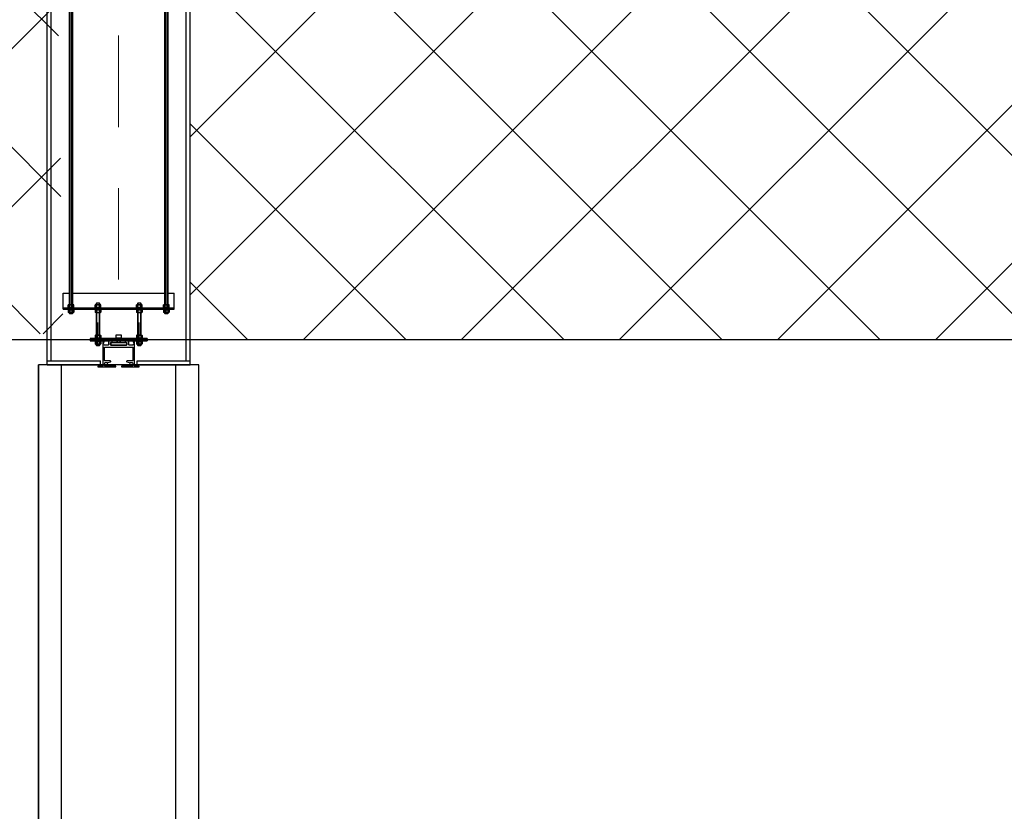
# Model space of a CAD drawing. Header units: centimetres. Extents: x -15121 to 17422, y -60492 to 0.
# Tile 405 of 423: x 11396 to 11473, y -30064 to -30002. Entities that reach past the tile are written whole.
import ezdxf

# ---------------------------------------------------------------- set-up
doc = ezdxf.new("R2010")
doc.units = ezdxf.units.CM
doc.header["$LTSCALE"] = 60
doc.linetypes.add('KRE-SR', pattern=[0.2, 0.12, -0.08])
for name, color, linetype in [('820-G Rysunki Obrazki', 7, 'Continuous'), ('A_GSA_GK', 2, 'Continuous'), ('AIKA powierzchnie2', 2, 'Continuous'), ('AIKA sufity podwieszane', 8, 'Continuous'), ('AIKA sufity podwieszane H2', 8, 'Continuous'), ('AIKA TYNK2', 5, 'Continuous'), ('AIKA widoki wymiarowanie', 7, 'Continuous'), ('AIKA widokowe2', 7, 'Continuous')]:
    doc.layers.add(name, color=color, linetype=linetype)
doc.styles.add('wymiar', font='txt.shx', dxfattribs={"width": 0.6})
doc.dimstyles.new('Dwudziestka', dxfattribs={"dimtxt": 7, "dimasz": 0.7, "dimexe": 5, "dimexo": 0, "dimgap": 2.5, "dimtad": 1, "dimtoh": 1, "dimdec": 3, "dimrnd": 0.5, "dimdsep": 46, "dimtxsty": 'wymiar', "dimblk": 'znacznik', "dimcen": 0, "dimdle": 5, "dimse1": 1, "dimse2": 1, "dimclrd": 256, "dimclre": 256, "dimclrt": 256, "dimadec": 0, "dimazin": 0, "dimtfac": 0.4, "dimtdec": 3, "dimtix": 1, "dimtofl": 0, "dimtmove": 2, "dimatfit": 3, "dimldrblk": 'znacznik', "dimfxl": 1, "dimtolj": 1, "dimarcsym": 0})

# ---------------------------------------------------------------- blocks, each defined once
blk = doc.blocks.new('znacznik')
at = {"color": 0}
for points in [[(0, -5), (0, 5)], [(-4, 0), (4, 0)]]:
    blk.add_lwpolyline(points, dxfattribs=at)
at = {"color": 1}
blk.add_lwpolyline([(-2.12, -2.12), (2.12, 2.12)], dxfattribs=at)
blk = doc.blocks.new('*D7065')
at = {"layer": 'AIKA widoki wymiarowanie', "lineweight": -2, "transparency": 16777216}
blk.add_line((11284.17, -30168.048), (11402.77, -30168.048), dxfattribs=at)
at = {"layer": 'Defpoints', "color": 0, "transparency": 16777216}
for p in [(11403.47, -30017.122), (11283.47, -30146.301), (11403.47, -30168.048)]:
    blk.add_point(p, dxfattribs=at)
at = {"layer": 'AIKA widoki wymiarowanie', "lineweight": -2, "transparency": 16777216, "xscale": 0.7, "yscale": 0.7, "zscale": 0.7, "rotation": 180}
blk.add_blockref('znacznik', (11283.47, -30168.048), dxfattribs=at)
at = {"layer": 'AIKA widoki wymiarowanie', "lineweight": -2, "transparency": 16777216, "xscale": 0.7, "yscale": 0.7, "zscale": 0.7}
blk.add_blockref('znacznik', (11403.47, -30168.048), dxfattribs=at)
at = {"layer": 'AIKA widoki wymiarowanie', "transparency": 16777216, "insert": (11343.47, -30162.048), "char_height": 7, "attachment_point": 5, "style": 'wymiar'}
blk.add_mtext('\\A1;120', dxfattribs=at)
blk = doc.blocks.new('*D7066')
at = {"layer": 'AIKA widoki wymiarowanie', "lineweight": -2, "transparency": 16777216}
blk.add_line((11404.17, -30168.048), (11647.816, -30168.048), dxfattribs=at)
at = {"layer": 'Defpoints', "color": 0, "transparency": 16777216}
for p in [(11403.47, -30017.122), (11648.516, -30019.657), (11648.516, -30168.048)]:
    blk.add_point(p, dxfattribs=at)
at = {"layer": 'AIKA widoki wymiarowanie', "lineweight": -2, "transparency": 16777216, "xscale": 0.7, "yscale": 0.7, "zscale": 0.7, "rotation": 180}
blk.add_blockref('znacznik', (11403.47, -30168.048), dxfattribs=at)
at = {"layer": 'AIKA widoki wymiarowanie', "lineweight": -2, "transparency": 16777216, "xscale": 0.7, "yscale": 0.7, "zscale": 0.7}
blk.add_blockref('znacznik', (11648.516, -30168.048), dxfattribs=at)
at = {"layer": 'AIKA widoki wymiarowanie', "transparency": 16777216, "insert": (11525.993, -30162.048), "char_height": 7, "attachment_point": 5, "style": 'wymiar'}
blk.add_mtext('\\A1;245', dxfattribs=at)

msp = doc.modelspace()

# ---------------------------------------------------------------- hatches: boundary and pattern name
at = {"layer": 'AIKA sufity podwieszane', "transparency": 33554610}
h = msp.add_hatch(dxfattribs=at)
h.set_pattern_fill('ANSI37', color=256, scale=2.771036)
h.set_pattern_definition([(45, (6327.158, -34.778), (-6.221154, 6.221154), []), (135, (6327.158, -34.778), (-6.221154, -6.221154), [])])
h.paths.add_polyline_path([(11397.7816, -29940.8407), (10801.0821, -29940.8407), (10801.0821, -30026.8407), (11399.094, -30026.8407)])
h = msp.add_hatch(dxfattribs=at)
h.set_pattern_fill('ANSI37', color=256, scale=2.771036)
h.paths.add_polyline_path([(11593.4705, -29941.3012), (11458.4705, -29941.3012), (11458.4705, -29986.3012), (11418.4705, -29986.3012), (11418.4705, -29941.3012), (11409.0953, -29941.2942), (11409.0953, -30027.3012), (11642.8911, -30027.3012), (11642.8911, -29941.3762), (11642.8274, -29941.3762), (11633.4705, -29941.3012), (11633.4705, -29986.3012), (11593.4705, -29986.3012)])

# ---------------------------------------------------------------- linework, layer by layer
at = {"layer": '820-G Rysunki Obrazki', "color": 8, "linetype": 'KRE-SR', "lineweight": 15}
msp.add_line((11403.4703, -29943.386), (11403.4703, -30026.9208), dxfattribs=at)
at = {"layer": '820-G Rysunki Obrazki', "color": 8, "linetype": 'Continuous', "lineweight": 25}
for points in [[(11399.5942, -30024.5605), (11399.5942, -29941.5708)], [(11399.8459, -29941.5738), (11399.8459, -30024.5605)], [(11407.0947, -30024.5605), (11407.0947, -29941.5708)], [(11407.3463, -29941.5738), (11407.3463, -30024.5605)]]:
    msp.add_lwpolyline(points, dxfattribs=at)
at = {"layer": '820-G Rysunki Obrazki', "color": 8, "linetype": 'Continuous', "lineweight": 15}
for points in [[(11399.6272, -29941.5738), (11399.6272, -30024.5605)], [(11399.8129, -29941.5738), (11399.8129, -30024.5605)], [(11407.1277, -29941.5738), (11407.1277, -30024.5605)], [(11407.3133, -29941.5738), (11407.3133, -30024.5605)], [(11399.7201, -30025.2854), (11399.7201, -29944.8627)], [(11407.2205, -30025.2854), (11407.2205, -29944.8627)]]:
    msp.add_lwpolyline(points, dxfattribs=at)
at = {"layer": '820-G Rysunki Obrazki', "color": 1, "linetype": 'Continuous', "lineweight": 25}
for points in [[(11399.094, -30024.7881), (11399.094, -30023.6589)], [(11399.094, -30023.6619), (11399.5972, -30023.6619)], [(11399.8459, -30023.6619), (11407.0977, -30023.6619)], [(11407.3463, -30023.6619), (11407.8495, -30023.6619)], [(11407.8465, -30024.7881), (11407.8465, -30023.6589)], [(11399.094, -30024.8121), (11399.094, -30024.7851)], [(11399.094, -30024.9109), (11399.094, -30024.8091)], [(11399.094, -30024.8121), (11407.8495, -30024.8121)], [(11399.094, -30024.9109), (11407.8495, -30024.9109)], [(11399.4894, -30024.5784), (11399.5224, -30024.5575)], [(11399.5464, -30024.5605), (11399.5164, -30024.5665), (11399.4894, -30024.5784)], [(11399.4894, -30024.7552), (11399.4894, -30024.5754)], [(11399.5194, -30024.7731), (11399.4894, -30024.7522)], [(11399.5464, -30024.7731), (11399.5164, -30024.7672), (11399.4894, -30024.7552)], [(11399.4894, -30024.9708), (11399.5224, -30024.9499)], [(11399.4894, -30024.9708), (11399.5164, -30024.9559), (11399.5464, -30024.9529)], [(11399.4894, -30024.9708), (11399.4894, -30025.1446)], [(11399.4954, -30024.8121), (11399.4954, -30024.7701)], [(11399.4954, -30024.7731), (11399.9477, -30024.7731)], [(11399.4954, -30024.9529), (11399.4954, -30024.9079)], [(11399.9447, -30024.9529), (11399.4954, -30024.9529)], [(11399.5194, -30024.5605), (11399.5494, -30024.5605)], [(11399.5464, -30024.5605), (11399.7231, -30024.5605)], [(11399.6032, -30024.5784), (11399.5763, -30024.5665), (11399.5464, -30024.5605)], [(11399.6032, -30024.7552), (11399.5763, -30024.7672), (11399.5464, -30024.7731)], [(11399.5464, -30024.9529), (11399.5763, -30024.9559), (11399.6032, -30024.9708)], [(11399.7201, -30024.5605), (11399.6901, -30024.5635), (11399.6601, -30024.5665), (11399.6332, -30024.5724), (11399.6032, -30024.5784)], [(11399.6032, -30024.7552), (11399.6032, -30024.5754)], [(11399.7201, -30024.7731), (11399.6901, -30024.7701), (11399.6601, -30024.7672), (11399.6332, -30024.7612), (11399.6032, -30024.7552)], [(11399.6032, -30024.9708), (11399.6332, -30024.9619), (11399.6601, -30024.9559), (11399.6901, -30024.9529), (11399.7201, -30024.9529)], [(11399.6032, -30024.9708), (11399.6032, -30025.1446)], [(11399.7201, -30024.5605), (11399.8968, -30024.5605)], [(11399.8339, -30024.5784), (11399.8069, -30024.5724), (11399.777, -30024.5665), (11399.75, -30024.5635), (11399.7201, -30024.5605)], [(11399.8339, -30024.7552), (11399.8069, -30024.7612), (11399.777, -30024.7672), (11399.75, -30024.7701), (11399.7201, -30024.7731)], [(11399.7201, -30024.9529), (11399.75, -30024.9529), (11399.765, -30024.9559), (11399.777, -30024.9559), (11399.8069, -30024.9619), (11399.8339, -30024.9708)], [(11399.8938, -30024.5605), (11399.8638, -30024.5665), (11399.8339, -30024.5784)], [(11399.8339, -30024.7552), (11399.8339, -30024.5754)], [(11399.8938, -30024.7731), (11399.8638, -30024.7672), (11399.8339, -30024.7552)], [(11399.8339, -30024.9708), (11399.8638, -30024.9559), (11399.8938, -30024.9529)], [(11399.8339, -30024.9708), (11399.8339, -30025.1446)], [(11399.8938, -30024.5605), (11399.9238, -30024.5605)], [(11399.9507, -30024.5784), (11399.9238, -30024.5665), (11399.8938, -30024.5605)], [(11399.9507, -30024.7552), (11399.9238, -30024.7672), (11399.8938, -30024.7731)], [(11399.8938, -30024.9529), (11399.9238, -30024.9559), (11399.9507, -30024.9708)], [(11399.9208, -30024.5605), (11399.9537, -30024.5784)], [(11399.9507, -30024.7552), (11399.9208, -30024.7731)], [(11399.9208, -30024.9529), (11399.9537, -30024.9708)], [(11399.9447, -30024.7731), (11399.9447, -30024.8121)], [(11399.9447, -30024.9109), (11399.9447, -30024.9529)], [(11399.9507, -30024.7552), (11399.9507, -30024.5754)], [(11399.9507, -30024.9708), (11399.9507, -30025.1446)], [(11401.6131, -30024.5784), (11401.6491, -30024.5575)], [(11401.6731, -30024.5605), (11401.6401, -30024.5665), (11401.6131, -30024.5784)], [(11401.6131, -30024.7552), (11401.6131, -30024.5754)], [(11401.6461, -30024.7731), (11401.6131, -30024.7522)], [(11401.6731, -30024.7731), (11401.6401, -30024.7672), (11401.6131, -30024.7552)], [(11401.6131, -30024.9708), (11401.6491, -30024.9499)], [(11401.6131, -30024.9708), (11401.6401, -30024.9559), (11401.6731, -30024.9529)], [(11401.6131, -30024.9708), (11401.6131, -30025.1446)], [(11401.6191, -30024.8121), (11401.6191, -30024.7701)], [(11401.6191, -30024.7731), (11402.0714, -30024.7731)], [(11401.6191, -30024.9529), (11401.6191, -30024.9079)], [(11402.0684, -30024.9529), (11401.6191, -30024.9529)], [(11401.6461, -30024.5605), (11401.6761, -30024.5605)], [(11401.6731, -30024.5605), (11401.8468, -30024.5605)], [(11401.73, -30024.5784), (11401.703, -30024.5665), (11401.6731, -30024.5605)], [(11401.73, -30024.7552), (11401.703, -30024.7672), (11401.6731, -30024.7731)], [(11401.6731, -30024.9529), (11401.703, -30024.9559), (11401.73, -30024.9708)], [(11401.721, -30024.4377), (11401.7479, -30024.4077)], [(11401.721, -30024.5605), (11401.721, -30024.4347)], [(11401.9696, -30024.4377), (11401.721, -30024.4377)], [(11401.8438, -30024.5605), (11401.8168, -30024.5635), (11401.7869, -30024.5665), (11401.7569, -30024.5724), (11401.73, -30024.5784)], [(11401.73, -30024.7552), (11401.73, -30024.5754)], [(11401.8438, -30024.7731), (11401.8168, -30024.7701), (11401.7869, -30024.7672), (11401.7569, -30024.7612), (11401.73, -30024.7552)], [(11401.73, -30024.9708), (11401.7569, -30024.9619), (11401.7869, -30024.9559), (11401.8168, -30024.9529), (11401.8438, -30024.9529)], [(11401.73, -30024.9708), (11401.73, -30025.1446)], [(11401.7449, -30024.4107), (11401.9486, -30024.4107)], [(11401.8438, -30024.5605), (11402.0205, -30024.5605)], [(11401.9606, -30024.5784), (11401.9306, -30024.5724), (11401.9037, -30024.5665), (11401.8737, -30024.5635), (11401.8438, -30024.5605)], [(11401.9606, -30024.7552), (11401.9306, -30024.7612), (11401.9037, -30024.7672), (11401.8737, -30024.7701), (11401.8438, -30024.7731)], [(11401.8438, -30024.9529), (11401.8737, -30024.9529), (11401.8887, -30024.9559), (11401.9037, -30024.9559), (11401.9306, -30024.9619), (11401.9606, -30024.9708)], [(11401.9456, -30024.4107), (11401.9726, -30024.4377)], [(11402.0175, -30024.5605), (11401.9876, -30024.5665), (11401.9606, -30024.5784)], [(11401.9606, -30024.7552), (11401.9606, -30024.5754)], [(11402.0175, -30024.7731), (11401.9876, -30024.7672), (11401.9606, -30024.7552)], [(11401.9606, -30024.9708), (11401.9876, -30024.9559), (11402.0175, -30024.9529)], [(11401.9606, -30024.9708), (11401.9606, -30025.1446)], [(11401.9696, -30024.4377), (11401.9696, -30024.5605)], [(11402.0445, -30024.5605), (11402.0175, -30024.5605)], [(11402.0744, -30024.5784), (11402.0475, -30024.5665), (11402.0175, -30024.5605)], [(11402.0744, -30024.7552), (11402.0475, -30024.7672), (11402.0175, -30024.7731)], [(11402.0175, -30024.9529), (11402.0475, -30024.9559), (11402.0744, -30024.9708)], [(11402.0445, -30024.5605), (11402.0774, -30024.5784)], [(11402.0744, -30024.7552), (11402.0445, -30024.7731)], [(11402.0445, -30024.9529), (11402.0774, -30024.9708)], [(11402.0684, -30024.7731), (11402.0684, -30024.8121)], [(11402.0684, -30024.9109), (11402.0684, -30024.9529)], [(11402.0744, -30024.7552), (11402.0744, -30024.5754)], [(11402.0744, -30024.9708), (11402.0744, -30025.1446)], [(11404.8631, -30024.5784), (11404.8991, -30024.5575)], [(11404.923, -30024.5605), (11404.8931, -30024.5665), (11404.8631, -30024.5784)], [(11404.8631, -30024.7552), (11404.8631, -30024.5754)], [(11404.8961, -30024.7731), (11404.8631, -30024.7522)], [(11404.923, -30024.7731), (11404.8931, -30024.7672), (11404.8631, -30024.7552)], [(11404.8631, -30024.9708), (11404.8991, -30024.9499)], [(11404.8631, -30024.9708), (11404.8931, -30024.9559), (11404.923, -30024.9529)], [(11404.8631, -30024.9708), (11404.8631, -30025.1446)], [(11404.8691, -30024.8121), (11404.8691, -30024.7701)], [(11405.3214, -30024.7731), (11404.8691, -30024.7731)], [(11404.8691, -30024.9529), (11404.8691, -30024.9079)], [(11405.3214, -30024.9529), (11404.8691, -30024.9529)], [(11404.8961, -30024.5605), (11404.926, -30024.5605)], [(11404.923, -30024.5605), (11405.0968, -30024.5605)], [(11404.9799, -30024.5784), (11404.953, -30024.5665), (11404.923, -30024.5605)], [(11404.9799, -30024.7552), (11404.953, -30024.7672), (11404.923, -30024.7731)], [(11404.923, -30024.9529), (11404.953, -30024.9559), (11404.9799, -30024.9708)], [(11404.9709, -30024.4377), (11404.9979, -30024.4077)], [(11404.9709, -30024.5605), (11404.9709, -30024.4347)], [(11405.2196, -30024.4377), (11404.9709, -30024.4377)], [(11405.0938, -30024.5605), (11405.0668, -30024.5635), (11405.0368, -30024.5665), (11405.0069, -30024.5724), (11404.9799, -30024.5784)], [(11404.9799, -30024.7552), (11404.9799, -30024.5754)], [(11405.0938, -30024.7731), (11405.0668, -30024.7701), (11405.0368, -30024.7672), (11405.0069, -30024.7612), (11404.9799, -30024.7552)], [(11404.9799, -30024.9708), (11405.0069, -30024.9619), (11405.0368, -30024.9559), (11405.0668, -30024.9529), (11405.0938, -30024.9529)], [(11404.9799, -30024.9708), (11404.9799, -30025.1446)], [(11404.9949, -30024.4107), (11405.1986, -30024.4107)], [(11405.0938, -30024.5605), (11405.2705, -30024.5605)], [(11405.2106, -30024.5784), (11405.1836, -30024.5724), (11405.1537, -30024.5665), (11405.1237, -30024.5635), (11405.0938, -30024.5605)], [(11405.2106, -30024.7552), (11405.1836, -30024.7612), (11405.1537, -30024.7672), (11405.1237, -30024.7701), (11405.0938, -30024.7731)], [(11405.0938, -30024.9529), (11405.1237, -30024.9529), (11405.1387, -30024.9559), (11405.1537, -30024.9559), (11405.1806, -30024.9619), (11405.2106, -30024.9708)], [(11405.1956, -30024.4107), (11405.2226, -30024.4377)], [(11405.2675, -30024.5605), (11405.2375, -30024.5665), (11405.2106, -30024.5784)], [(11405.2106, -30024.7552), (11405.2106, -30024.5754)], [(11405.2675, -30024.7731), (11405.2375, -30024.7672), (11405.2106, -30024.7552)], [(11405.2106, -30024.9708), (11405.2375, -30024.9559), (11405.2675, -30024.9529)], [(11405.2106, -30024.9708), (11405.2106, -30025.1446)], [(11405.2196, -30024.4377), (11405.2196, -30024.5605)], [(11405.2675, -30024.5605), (11405.2974, -30024.5605)], [(11405.3274, -30024.5784), (11405.2974, -30024.5665), (11405.2675, -30024.5605)], [(11405.3274, -30024.7552), (11405.2974, -30024.7672), (11405.2675, -30024.7731)], [(11405.2675, -30024.9529), (11405.2974, -30024.9559), (11405.3274, -30024.9708)], [(11405.2944, -30024.5605), (11405.3304, -30024.5784)], [(11405.3274, -30024.7552), (11405.2944, -30024.7731)], [(11405.2944, -30024.9529), (11405.3304, -30024.9708)], [(11405.3214, -30024.7731), (11405.3214, -30024.8121)], [(11405.3214, -30024.9109), (11405.3214, -30024.9529)], [(11405.3274, -30024.7552), (11405.3274, -30024.5754)], [(11405.3274, -30024.9708), (11405.3274, -30025.1446)], [(11406.9898, -30024.5784), (11407.0228, -30024.5575)], [(11407.0468, -30024.5605), (11407.0168, -30024.5665), (11406.9898, -30024.5784)], [(11406.9898, -30024.7552), (11406.9898, -30024.5754)], [(11407.0198, -30024.7731), (11406.9898, -30024.7522)], [(11407.0468, -30024.7731), (11407.0168, -30024.7672), (11406.9898, -30024.7552)], [(11406.9898, -30024.9708), (11407.0228, -30024.9499)], [(11406.9898, -30024.9708), (11407.0168, -30024.9559), (11407.0468, -30024.9529)], [(11406.9898, -30024.9708), (11406.9898, -30025.1446)], [(11406.9958, -30024.8121), (11406.9958, -30024.7701)], [(11406.9958, -30024.7731), (11407.4481, -30024.7731)], [(11406.9958, -30024.9529), (11406.9958, -30024.9079)], [(11407.4451, -30024.9529), (11406.9958, -30024.9529)], [(11407.0468, -30024.5605), (11407.0198, -30024.5605)], [(11407.0468, -30024.5605), (11407.2235, -30024.5605)], [(11407.1037, -30024.5784), (11407.0767, -30024.5665), (11407.0468, -30024.5605)], [(11407.1037, -30024.7552), (11407.0767, -30024.7672), (11407.0468, -30024.7731)], [(11407.0468, -30024.9529), (11407.0767, -30024.9559), (11407.1037, -30024.9708)], [(11407.2205, -30024.5605), (11407.2055, -30024.5635), (11407.1756, -30024.5635), (11407.1606, -30024.5665), (11407.1336, -30024.5724), (11407.1037, -30024.5784)], [(11407.1037, -30024.7552), (11407.1037, -30024.5754)], [(11407.2205, -30024.7731), (11407.2055, -30024.7701), (11407.1756, -30024.7701), (11407.1606, -30024.7672), (11407.1336, -30024.7612), (11407.1037, -30024.7552)], [(11407.1037, -30024.9708), (11407.1336, -30024.9619), (11407.1606, -30024.9559), (11407.1905, -30024.9529), (11407.2205, -30024.9529)], [(11407.1037, -30024.9708), (11407.1037, -30025.1446)], [(11407.2205, -30024.5605), (11407.3972, -30024.5605)], [(11407.3343, -30024.5784), (11407.3074, -30024.5724), (11407.2774, -30024.5665), (11407.2504, -30024.5635), (11407.2205, -30024.5605)], [(11407.3343, -30024.7552), (11407.3074, -30024.7612), (11407.2774, -30024.7672), (11407.2504, -30024.7701), (11407.2205, -30024.7731)], [(11407.2205, -30024.9529), (11407.2504, -30024.9529), (11407.2654, -30024.9559), (11407.2774, -30024.9559), (11407.3074, -30024.9619), (11407.3343, -30024.9708)], [(11407.3942, -30024.5605), (11407.3643, -30024.5665), (11407.3343, -30024.5784)], [(11407.3343, -30024.7552), (11407.3343, -30024.5754)], [(11407.3942, -30024.7731), (11407.3643, -30024.7672), (11407.3343, -30024.7552)], [(11407.3343, -30024.9708), (11407.3643, -30024.9559), (11407.3942, -30024.9529)], [(11407.3343, -30024.9708), (11407.3343, -30025.1446)], [(11407.3942, -30024.5605), (11407.4242, -30024.5605)], [(11407.4511, -30024.5784), (11407.4242, -30024.5665), (11407.3942, -30024.5605)], [(11407.4511, -30024.7552), (11407.4242, -30024.7672), (11407.3942, -30024.7731)], [(11407.3942, -30024.9529), (11407.4242, -30024.9559), (11407.4511, -30024.9708)], [(11407.4212, -30024.5605), (11407.4541, -30024.5784)], [(11407.4511, -30024.7552), (11407.4212, -30024.7731)], [(11407.4212, -30024.9529), (11407.4541, -30024.9708)], [(11407.4451, -30024.7731), (11407.4451, -30024.8121)], [(11407.4451, -30024.9109), (11407.4451, -30024.9529)], [(11407.4511, -30024.7552), (11407.4511, -30024.5754)], [(11407.4511, -30024.9708), (11407.4511, -30025.1446)], [(11407.8465, -30024.8121), (11407.8465, -30024.7851)], [(11407.8465, -30024.9109), (11407.8465, -30024.8091)], [(11399.5194, -30025.1626), (11399.4894, -30025.1416)], [(11399.4894, -30025.1446), (11399.5164, -30025.1566), (11399.5464, -30025.1626)], [(11399.5464, -30025.1626), (11399.5194, -30025.1626)], [(11399.5464, -30025.1626), (11399.5763, -30025.1566), (11399.6032, -30025.1446)], [(11399.7201, -30025.1626), (11399.5464, -30025.1626)], [(11399.5942, -30025.2614), (11399.5942, -30025.1596)], [(11399.6182, -30025.2854), (11399.5942, -30025.2584)], [(11399.5942, -30025.2614), (11399.8489, -30025.2614)], [(11399.6032, -30025.1446), (11399.6332, -30025.1506), (11399.6601, -30025.1566), (11399.6901, -30025.1596), (11399.7201, -30025.1626)], [(11399.8189, -30025.2854), (11399.6182, -30025.2854)], [(11399.7201, -30025.1626), (11399.735, -30025.1626), (11399.75, -30025.1596), (11399.765, -30025.1596), (11399.777, -30025.1566), (11399.8069, -30025.1506), (11399.8339, -30025.1446)], [(11399.8938, -30025.1626), (11399.7201, -30025.1626)], [(11399.8459, -30025.2614), (11399.8189, -30025.2854)], [(11399.8339, -30025.1446), (11399.8638, -30025.1566), (11399.8938, -30025.1626)], [(11399.8459, -30025.1626), (11399.8459, -30025.2614)], [(11399.8938, -30025.1626), (11399.9238, -30025.1566), (11399.9507, -30025.1446)], [(11399.8938, -30025.1626), (11399.9238, -30025.1626)], [(11399.9507, -30025.1446), (11399.9208, -30025.1626)], [(11401.6461, -30025.1626), (11401.6131, -30025.1416)], [(11401.6131, -30025.1446), (11401.6401, -30025.1566), (11401.6731, -30025.1626)], [(11401.6731, -30025.1626), (11401.6461, -30025.1626)], [(11401.6731, -30025.1626), (11401.703, -30025.1566), (11401.73, -30025.1446)], [(11401.8438, -30025.1626), (11401.6731, -30025.1626)], [(11401.721, -30026.9628), (11401.721, -30025.1596)], [(11401.73, -30025.1446), (11401.7569, -30025.1506), (11401.7869, -30025.1566), (11401.8168, -30025.1596), (11401.8438, -30025.1626)], [(11401.8438, -30025.1626), (11401.8587, -30025.1626), (11401.8737, -30025.1596), (11401.8887, -30025.1596), (11401.9037, -30025.1566), (11401.9306, -30025.1506), (11401.9606, -30025.1446)], [(11402.0175, -30025.1626), (11401.8438, -30025.1626)], [(11401.9606, -30025.1446), (11401.9876, -30025.1566), (11402.0175, -30025.1626)], [(11401.9696, -30025.1626), (11401.9696, -30026.9628)], [(11402.0175, -30025.1626), (11402.0475, -30025.1566), (11402.0744, -30025.1446)], [(11402.0175, -30025.1626), (11402.0475, -30025.1626)], [(11402.0744, -30025.1446), (11402.0445, -30025.1626)], [(11404.8961, -30025.1626), (11404.8631, -30025.1416)], [(11404.8631, -30025.1446), (11404.8931, -30025.1566), (11404.923, -30025.1626)], [(11404.923, -30025.1626), (11404.8961, -30025.1626)], [(11404.923, -30025.1626), (11404.953, -30025.1566), (11404.9799, -30025.1446)], [(11405.0938, -30025.1626), (11404.923, -30025.1626)], [(11404.9709, -30026.9628), (11404.9709, -30025.1596)], [(11404.9799, -30025.1446), (11405.0069, -30025.1506), (11405.0368, -30025.1566), (11405.0668, -30025.1596), (11405.0938, -30025.1626)], [(11405.0938, -30025.1626), (11405.1087, -30025.1626), (11405.1237, -30025.1596), (11405.1387, -30025.1596), (11405.1537, -30025.1566), (11405.1806, -30025.1506), (11405.2106, -30025.1446)], [(11405.2675, -30025.1626), (11405.0938, -30025.1626)], [(11405.2106, -30025.1446), (11405.2375, -30025.1566), (11405.2675, -30025.1626)], [(11405.2196, -30025.1626), (11405.2196, -30026.9628)], [(11405.2675, -30025.1626), (11405.2974, -30025.1566), (11405.3274, -30025.1446)], [(11405.2675, -30025.1626), (11405.2974, -30025.1626)], [(11405.3274, -30025.1446), (11405.2944, -30025.1626)], [(11407.0198, -30025.1626), (11406.9898, -30025.1416)], [(11406.9898, -30025.1446), (11407.0168, -30025.1566), (11407.0468, -30025.1626)], [(11407.0468, -30025.1626), (11407.0198, -30025.1626)], [(11407.0468, -30025.1626), (11407.0767, -30025.1566), (11407.1037, -30025.1446)], [(11407.2205, -30025.1626), (11407.0468, -30025.1626)], [(11407.0947, -30025.2614), (11407.0947, -30025.1596)], [(11407.1217, -30025.2854), (11407.0947, -30025.2584)], [(11407.0947, -30025.2614), (11407.3493, -30025.2614)], [(11407.1037, -30025.1446), (11407.1336, -30025.1506), (11407.1606, -30025.1566), (11407.1905, -30025.1596), (11407.2205, -30025.1626)], [(11407.3193, -30025.2854), (11407.1217, -30025.2854)], [(11407.2205, -30025.1626), (11407.2355, -30025.1626), (11407.2504, -30025.1596), (11407.2654, -30025.1596), (11407.2774, -30025.1566), (11407.3074, -30025.1506), (11407.3343, -30025.1446)], [(11407.3942, -30025.1626), (11407.2205, -30025.1626)], [(11407.3463, -30025.2614), (11407.3193, -30025.2854)], [(11407.3343, -30025.1446), (11407.3643, -30025.1566), (11407.3942, -30025.1626)], [(11407.3463, -30025.1626), (11407.3463, -30025.2614)], [(11407.3942, -30025.1626), (11407.4242, -30025.1566), (11407.4511, -30025.1446)], [(11407.3942, -30025.1626), (11407.4242, -30025.1626)], [(11407.4511, -30025.1446), (11407.4212, -30025.1626)], [(11401.2207, -30027.2234), (11401.2357, -30027.2084)], [(11401.2207, -30027.2234), (11401.2207, -30027.4001)], [(11401.2207, -30027.2234), (11405.7228, -30027.2234)], [(11401.2327, -30027.4121), (11401.2207, -30027.3971)], [(11405.7198, -30027.4001), (11401.2207, -30027.4001)], [(11405.7078, -30027.2114), (11401.2327, -30027.2114)], [(11401.2327, -30027.4121), (11405.7108, -30027.4121)], [(11401.6131, -30026.9807), (11401.6491, -30026.9598)], [(11401.6131, -30026.9807), (11401.6401, -30026.9658), (11401.6731, -30026.9628)], [(11401.6131, -30026.9807), (11401.6131, -30027.1545)], [(11401.6461, -30027.1724), (11401.6131, -30027.1515)], [(11401.6131, -30027.1545), (11401.6401, -30027.1665), (11401.6731, -30027.1724)], [(11401.6191, -30027.2114), (11401.6191, -30027.1694)], [(11401.6191, -30027.1724), (11402.0714, -30027.1724)], [(11401.6191, -30027.451), (11401.6191, -30027.4091)], [(11401.6731, -30026.9628), (11401.6461, -30026.9628)], [(11401.8438, -30026.9628), (11401.6731, -30026.9628)], [(11401.6731, -30026.9628), (11401.703, -30026.9658), (11401.73, -30026.9807)], [(11401.6731, -30027.1724), (11401.703, -30027.1665), (11401.73, -30027.1545)], [(11401.73, -30026.9807), (11401.7569, -30026.9717), (11401.7869, -30026.9658), (11401.8168, -30026.9628), (11401.8438, -30026.9628)], [(11401.73, -30026.9807), (11401.73, -30027.1545)], [(11401.73, -30027.1545), (11401.7569, -30027.1605), (11401.7869, -30027.1665), (11401.8168, -30027.1694), (11401.8438, -30027.1724)], [(11401.8438, -30026.9628), (11401.8737, -30026.9628), (11401.8887, -30026.9658), (11401.9037, -30026.9658), (11401.9306, -30026.9717), (11401.9606, -30026.9807)], [(11402.0175, -30026.9628), (11401.8438, -30026.9628)], [(11401.8438, -30027.1724), (11401.8587, -30027.1724), (11401.8737, -30027.1694), (11401.8887, -30027.1694), (11401.9037, -30027.1665), (11401.9306, -30027.1605), (11401.9606, -30027.1545)], [(11401.9606, -30026.9807), (11401.9876, -30026.9658), (11402.0175, -30026.9628)], [(11401.9606, -30026.9807), (11401.9606, -30027.1545)], [(11401.9606, -30027.1545), (11401.9876, -30027.1665), (11402.0175, -30027.1724)], [(11402.0175, -30026.9628), (11402.0475, -30026.9628)], [(11402.0175, -30026.9628), (11402.0475, -30026.9658), (11402.0744, -30026.9807)], [(11402.0175, -30027.1724), (11402.0475, -30027.1665), (11402.0744, -30027.1545)], [(11402.0445, -30026.9628), (11402.0774, -30026.9807)], [(11402.0744, -30027.1545), (11402.0445, -30027.1724)], [(11402.0684, -30027.1724), (11402.0684, -30027.2114)], [(11402.0684, -30027.4121), (11402.0684, -30027.451)], [(11402.0744, -30026.9807), (11402.0744, -30027.1545)], [(11403.2456, -30027.2114), (11403.2456, -30027.1694)], [(11403.2456, -30027.1724), (11403.6979, -30027.1724)], [(11403.2696, -30026.9478), (11403.2786, -30026.9298), (11403.2936, -30026.9208)], [(11403.2696, -30027.1724), (11403.2696, -30026.9448)], [(11403.2936, -30026.9208), (11403.647, -30026.9208)], [(11403.644, -30026.9208), (11403.662, -30026.9298), (11403.671, -30026.9478)], [(11403.671, -30026.9478), (11403.671, -30027.1724)], [(11403.6949, -30027.1724), (11403.6949, -30027.2114)], [(11404.8631, -30026.9807), (11404.8991, -30026.9598)], [(11404.8631, -30026.9807), (11404.8931, -30026.9658), (11404.923, -30026.9628)], [(11404.8631, -30026.9807), (11404.8631, -30027.1545)], [(11404.8961, -30027.1724), (11404.8631, -30027.1515)], [(11404.8631, -30027.1545), (11404.8931, -30027.1665), (11404.923, -30027.1724)], [(11404.8691, -30027.2114), (11404.8691, -30027.1694)], [(11404.8691, -30027.1724), (11405.3244, -30027.1724)], [(11404.8691, -30027.451), (11404.8691, -30027.4091)], [(11404.923, -30026.9628), (11404.8961, -30026.9628)], [(11405.0938, -30026.9628), (11404.923, -30026.9628)], [(11404.923, -30026.9628), (11404.953, -30026.9658), (11404.9799, -30026.9807)], [(11404.923, -30027.1724), (11404.953, -30027.1665), (11404.9799, -30027.1545)], [(11404.9799, -30026.9807), (11405.0069, -30026.9717), (11405.0368, -30026.9658), (11405.0668, -30026.9628), (11405.0938, -30026.9628)], [(11404.9799, -30026.9807), (11404.9799, -30027.1545)], [(11404.9799, -30027.1545), (11405.0069, -30027.1605), (11405.0368, -30027.1665), (11405.0668, -30027.1694), (11405.0938, -30027.1724)], [(11405.0938, -30026.9628), (11405.1237, -30026.9628), (11405.1387, -30026.9658), (11405.1537, -30026.9658), (11405.1806, -30026.9717), (11405.2106, -30026.9807)], [(11405.2675, -30026.9628), (11405.0938, -30026.9628)], [(11405.0938, -30027.1724), (11405.1087, -30027.1724), (11405.1237, -30027.1694), (11405.1387, -30027.1694), (11405.1537, -30027.1665), (11405.1806, -30027.1605), (11405.2106, -30027.1545)], [(11405.2106, -30026.9807), (11405.2375, -30026.9658), (11405.2675, -30026.9628)], [(11405.2106, -30026.9807), (11405.2106, -30027.1545)], [(11405.2106, -30027.1545), (11405.2375, -30027.1665), (11405.2675, -30027.1724)], [(11405.2675, -30026.9628), (11405.2974, -30026.9628)], [(11405.2675, -30026.9628), (11405.2974, -30026.9658), (11405.3274, -30026.9807)], [(11405.2675, -30027.1724), (11405.2974, -30027.1665), (11405.3274, -30027.1545)], [(11405.2944, -30026.9628), (11405.3304, -30026.9807)], [(11405.3274, -30027.1545), (11405.2944, -30027.1724)], [(11405.3214, -30027.1724), (11405.3214, -30027.2114)], [(11405.3214, -30027.4121), (11405.3214, -30027.451)], [(11405.3274, -30026.9807), (11405.3274, -30027.1545)], [(11405.7198, -30027.2234), (11405.7078, -30027.2084)], [(11405.7078, -30027.4121), (11405.7228, -30027.3971)], [(11405.7198, -30027.2234), (11405.7198, -30027.4001)], [(11401.6131, -30027.469), (11401.6491, -30027.448)], [(11401.6131, -30027.469), (11401.6401, -30027.457), (11401.6731, -30027.451)], [(11401.6131, -30027.469), (11401.6131, -30027.6427)], [(11401.6461, -30027.6607), (11401.6131, -30027.6397)], [(11401.6131, -30027.6427), (11401.6401, -30027.6577), (11401.6731, -30027.6607)], [(11402.0684, -30027.451), (11401.6191, -30027.451)], [(11401.6731, -30027.6607), (11401.6461, -30027.6607)], [(11401.6731, -30027.451), (11401.703, -30027.457), (11401.73, -30027.469)], [(11401.6731, -30027.6607), (11401.703, -30027.6577), (11401.73, -30027.6427)], [(11401.8438, -30027.6607), (11401.6731, -30027.6607)], [(11401.721, -30027.7625), (11401.721, -30027.6577)], [(11401.7449, -30027.7865), (11401.721, -30027.7595)], [(11401.721, -30027.7625), (11401.9726, -30027.7625)], [(11401.73, -30027.469), (11401.7569, -30027.463), (11401.7869, -30027.457), (11401.8168, -30027.454), (11401.8438, -30027.451)], [(11401.73, -30027.469), (11401.73, -30027.6427)], [(11401.73, -30027.6427), (11401.7569, -30027.6517), (11401.7869, -30027.6577), (11401.8168, -30027.6607), (11401.8438, -30027.6607)], [(11401.9456, -30027.7865), (11401.7449, -30027.7865)], [(11401.8438, -30027.451), (11401.8587, -30027.451), (11401.8737, -30027.454), (11401.8887, -30027.454), (11401.9037, -30027.457), (11401.9306, -30027.463), (11401.9606, -30027.469)], [(11401.8438, -30027.6607), (11401.8887, -30027.6607), (11401.9037, -30027.6577), (11401.9306, -30027.6517), (11401.9606, -30027.6427)], [(11402.0175, -30027.6607), (11401.8438, -30027.6607)], [(11401.9696, -30027.7625), (11401.9456, -30027.7865)], [(11401.9606, -30027.469), (11401.9876, -30027.457), (11402.0175, -30027.451)], [(11401.9606, -30027.469), (11401.9606, -30027.6427)], [(11401.9606, -30027.6427), (11401.9876, -30027.6577), (11402.0175, -30027.6607)], [(11401.9696, -30027.6607), (11401.9696, -30027.7625)], [(11402.0175, -30027.451), (11402.0475, -30027.457), (11402.0744, -30027.469)], [(11402.0175, -30027.6607), (11402.0475, -30027.6577), (11402.0744, -30027.6427)], [(11402.0175, -30027.6607), (11402.0475, -30027.6607)], [(11402.0445, -30027.451), (11402.0774, -30027.469)], [(11402.0744, -30027.6427), (11402.0445, -30027.6607)], [(11402.0744, -30027.469), (11402.0744, -30027.6427)], [(11404.8631, -30027.469), (11404.8991, -30027.448)], [(11404.8631, -30027.469), (11404.8931, -30027.457), (11404.923, -30027.451)], [(11404.8631, -30027.469), (11404.8631, -30027.6427)], [(11404.8961, -30027.6607), (11404.8631, -30027.6397)], [(11404.8631, -30027.6427), (11404.8931, -30027.6577), (11404.923, -30027.6607)], [(11405.3214, -30027.451), (11404.8691, -30027.451)], [(11404.923, -30027.6607), (11404.8961, -30027.6607)], [(11404.923, -30027.451), (11404.953, -30027.457), (11404.9799, -30027.469)], [(11404.923, -30027.6607), (11404.953, -30027.6577), (11404.9799, -30027.6427)], [(11405.0938, -30027.6607), (11404.923, -30027.6607)], [(11404.9709, -30027.7625), (11404.9709, -30027.6577)], [(11404.9949, -30027.7865), (11404.9709, -30027.7595)], [(11404.9709, -30027.7625), (11405.2226, -30027.7625)], [(11404.9799, -30027.469), (11405.0069, -30027.463), (11405.0368, -30027.457), (11405.0668, -30027.454), (11405.0938, -30027.451)], [(11404.9799, -30027.469), (11404.9799, -30027.6427)], [(11404.9799, -30027.6427), (11405.0069, -30027.6517), (11405.0368, -30027.6577), (11405.0668, -30027.6607), (11405.0938, -30027.6607)], [(11405.1956, -30027.7865), (11404.9949, -30027.7865)], [(11405.0938, -30027.451), (11405.1087, -30027.451), (11405.1237, -30027.454), (11405.1387, -30027.454), (11405.1537, -30027.457), (11405.1806, -30027.463), (11405.2106, -30027.469)], [(11405.0938, -30027.6607), (11405.1387, -30027.6607), (11405.1537, -30027.6577), (11405.1806, -30027.6517), (11405.2106, -30027.6427)], [(11405.2675, -30027.6607), (11405.0938, -30027.6607)], [(11405.2196, -30027.7625), (11405.1956, -30027.7865)], [(11405.2106, -30027.469), (11405.2375, -30027.457), (11405.2675, -30027.451)], [(11405.2106, -30027.469), (11405.2106, -30027.6427)], [(11405.2106, -30027.6427), (11405.2375, -30027.6577), (11405.2675, -30027.6607)], [(11405.2196, -30027.6607), (11405.2196, -30027.7625)], [(11405.2675, -30027.451), (11405.2974, -30027.457), (11405.3274, -30027.469)], [(11405.2675, -30027.6607), (11405.2974, -30027.6577), (11405.3274, -30027.6427)], [(11405.2675, -30027.6607), (11405.2974, -30027.6607)], [(11405.2944, -30027.451), (11405.3304, -30027.469)], [(11405.3274, -30027.6427), (11405.2944, -30027.6607)], [(11405.3274, -30027.469), (11405.3274, -30027.6427)]]:
    msp.add_lwpolyline(points, dxfattribs=at)
at = {"layer": '820-G Rysunki Obrazki', "color": 1, "linetype": 'Continuous', "lineweight": 15}
for points in [[(11401.7509, -30024.4107), (11401.7509, -30024.5605)], [(11401.9396, -30024.4107), (11401.9396, -30024.5605)], [(11405.0009, -30024.4107), (11405.0009, -30024.5605)], [(11405.1896, -30024.4107), (11405.1896, -30024.5605)], [(11399.6272, -30025.1626), (11399.6272, -30025.2614)], [(11399.8129, -30025.1626), (11399.8129, -30025.2614)], [(11401.7509, -30025.1626), (11401.7509, -30026.9628)], [(11401.9396, -30025.1626), (11401.9396, -30026.9628)], [(11405.0009, -30025.1626), (11405.0009, -30026.9628)], [(11405.1896, -30025.1626), (11405.1896, -30026.9628)], [(11407.1277, -30025.1626), (11407.1277, -30025.2614)], [(11407.3133, -30025.1626), (11407.3133, -30025.2614)], [(11401.8438, -30027.7865), (11401.8438, -30025.9623)], [(11405.0938, -30027.7865), (11405.0938, -30025.9623)], [(11401.7509, -30027.6607), (11401.7509, -30027.7625)], [(11401.9396, -30027.6607), (11401.9396, -30027.7625)], [(11405.0009, -30027.6607), (11405.0009, -30027.7625)], [(11405.1896, -30027.6607), (11405.1896, -30027.7625)]]:
    msp.add_lwpolyline(points, dxfattribs=at)
at = {"layer": '820-G Rysunki Obrazki', "color": 2, "linetype": 'Continuous', "lineweight": 25}
for points in [[(11402.6585, -30027.4121), (11402.6496, -30027.4151), (11402.6436, -30027.424)], [(11402.6436, -30027.424), (11402.6436, -30027.448)], [(11402.8382, -30027.421), (11402.8263, -30027.4091)], [(11402.8442, -30027.433), (11402.8382, -30027.4181)], [(11402.8472, -30027.436), (11402.8442, -30027.43)], [(11402.9581, -30027.436), (11402.8472, -30027.436)], [(11402.97, -30027.448), (11402.967, -30027.442), (11402.9581, -30027.436)], [(11403.3445, -30027.5379), (11403.3445, -30027.4091)], [(11403.5961, -30027.4121), (11403.5961, -30027.5379)], [(11403.9825, -30027.436), (11403.9735, -30027.442), (11403.9705, -30027.448)], [(11404.0903, -30027.436), (11403.9825, -30027.436)], [(11404.0963, -30027.433), (11404.0903, -30027.436)], [(11404.1023, -30027.421), (11404.0963, -30027.433)], [(11404.1143, -30027.4121), (11404.1023, -30027.421)], [(11404.294, -30027.424), (11404.291, -30027.4151), (11404.282, -30027.4121)], [(11404.294, -30027.448), (11404.294, -30027.421)], [(11402.2691, -30027.463), (11402.2452, -30027.469), (11402.2272, -30027.487), (11402.2212, -30027.5109)], [(11402.2212, -30027.5109), (11402.2212, -30029.3501)], [(11402.3081, -30027.463), (11402.2691, -30027.463)], [(11402.2811, -30027.5259), (11402.2871, -30027.5169), (11402.2961, -30027.5109)], [(11402.2811, -30027.6337), (11402.2811, -30027.5229)], [(11402.2961, -30027.6667), (11402.2811, -30027.6307)], [(11402.2961, -30027.5109), (11402.3111, -30027.5109)], [(11402.341, -30027.7206), (11402.2961, -30027.6637)], [(11402.3201, -30027.475), (11402.3171, -30027.466), (11402.3081, -30027.463)], [(11402.3081, -30027.5109), (11402.3171, -30027.5079), (11402.3201, -30027.4989)], [(11402.3201, -30027.4989), (11402.3201, -30027.472)], [(11402.38, -30027.7356), (11402.359, -30027.7326), (11402.341, -30027.7206)], [(11402.356, -30027.9363), (11402.365, -30027.9123), (11402.383, -30027.8943), (11402.4069, -30027.8883)], [(11402.356, -30028.9367), (11402.356, -30027.9333)], [(11402.6316, -30027.7356), (11402.38, -30027.7356)], [(11402.4069, -30027.8883), (11404.5366, -30027.8883)], [(11402.6825, -30027.6876), (11402.6765, -30027.7116), (11402.6585, -30027.7296), (11402.6316, -30027.7356)], [(11402.6436, -30027.448), (11402.6496, -30027.457), (11402.6585, -30027.463)], [(11402.6585, -30027.463), (11402.6735, -30027.463)], [(11402.6705, -30027.463), (11402.6795, -30027.466), (11402.6825, -30027.475)], [(11402.6825, -30027.475), (11402.6825, -30027.6876)], [(11402.8203, -30027.5618), (11402.8263, -30027.5439), (11402.8442, -30027.5379)], [(11402.8203, -30027.6996), (11402.8203, -30027.5588)], [(11402.8712, -30027.7505), (11402.8442, -30027.7416), (11402.8263, -30027.7236), (11402.8203, -30027.6996)], [(11402.8442, -30027.5379), (11404.0993, -30027.5379)], [(11402.8442, -30027.5379), (11402.8442, -30027.7356)], [(11402.8442, -30027.5379), (11402.9611, -30027.5379)], [(11402.8442, -30027.7356), (11404.0993, -30027.7356)], [(11403.4523, -30027.7505), (11402.8712, -30027.7505)], [(11402.9581, -30027.5379), (11402.967, -30027.5319), (11402.97, -30027.5259)], [(11402.97, -30027.5259), (11402.97, -30027.445)], [(11403.4613, -30027.7535), (11403.4523, -30027.7475)], [(11403.4673, -30027.7565), (11403.4613, -30027.7505)], [(11403.4733, -30027.7565), (11403.4673, -30027.7565)], [(11403.4793, -30027.7535), (11403.4733, -30027.7565)], [(11403.4882, -30027.7505), (11403.4793, -30027.7535)], [(11404.0694, -30027.7505), (11403.4882, -30027.7505)], [(11403.9705, -30027.448), (11403.9705, -30027.5259)], [(11403.9705, -30027.5259), (11403.9735, -30027.5319), (11403.9825, -30027.5379)], [(11403.9825, -30027.5379), (11404.0993, -30027.5379)], [(11404.1203, -30027.6996), (11404.1143, -30027.7236), (11404.0963, -30027.7416), (11404.0694, -30027.7505)], [(11404.0963, -30027.5379), (11404.0963, -30027.7356)], [(11404.0963, -30027.5379), (11404.1113, -30027.5439), (11404.1203, -30027.5618)], [(11404.1203, -30027.5618), (11404.1203, -30027.6996)], [(11404.258, -30027.475), (11404.261, -30027.466), (11404.27, -30027.463)], [(11404.258, -30027.6876), (11404.258, -30027.472)], [(11404.306, -30027.7356), (11404.282, -30027.7296), (11404.264, -30027.7116), (11404.258, -30027.6876)], [(11404.27, -30027.463), (11404.285, -30027.463)], [(11404.282, -30027.463), (11404.291, -30027.457), (11404.294, -30027.448)], [(11404.5606, -30027.7356), (11404.306, -30027.7356)], [(11404.5336, -30027.8883), (11404.5576, -30027.8943), (11404.5756, -30027.9123), (11404.5816, -30027.9363)], [(11404.5965, -30027.7206), (11404.5816, -30027.7326), (11404.5606, -30027.7356)], [(11404.5816, -30027.9363), (11404.5816, -30028.9367)], [(11404.6444, -30027.6637), (11404.5965, -30027.7206)], [(11404.6325, -30027.463), (11404.6235, -30027.466), (11404.6205, -30027.475)], [(11404.6205, -30027.475), (11404.6205, -30027.4989)], [(11404.6205, -30027.4989), (11404.6235, -30027.5079), (11404.6325, -30027.5109)], [(11404.6714, -30027.463), (11404.6325, -30027.463)], [(11404.6325, -30027.5109), (11404.6474, -30027.5109)], [(11404.6444, -30027.5109), (11404.6534, -30027.5169), (11404.6564, -30027.5259)], [(11404.6564, -30027.6307), (11404.6444, -30027.6637)], [(11404.6564, -30027.5259), (11404.6564, -30027.6307)], [(11404.7193, -30027.5109), (11404.7133, -30027.487), (11404.6954, -30027.469), (11404.6714, -30027.463)], [(11404.7193, -30029.3501), (11404.7193, -30027.5079)], [(11402.4069, -30028.9876), (11402.383, -30028.9816), (11402.365, -30028.9607), (11402.356, -30028.9367)], [(11402.8083, -30028.9876), (11402.4069, -30028.9876)], [(11402.8173, -30029.0595), (11402.8352, -30029.0475), (11402.8442, -30029.0295), (11402.8412, -30029.0086), (11402.8293, -30028.9936), (11402.8083, -30028.9876)], [(11404.1322, -30028.9876), (11404.1113, -30028.9936), (11404.0993, -30029.0086), (11404.0963, -30029.0295), (11404.1053, -30029.0475), (11404.1233, -30029.0595)], [(11404.5336, -30028.9876), (11404.1322, -30028.9876)], [(11404.5816, -30028.9367), (11404.5756, -30028.9607), (11404.5576, -30028.9816), (11404.5336, -30028.9876)], [(11401.8647, -30029.401), (11401.8498, -30029.404), (11401.8438, -30029.419)], [(11401.8438, -30029.419), (11401.8438, -30029.4429)], [(11401.8438, -30029.4429), (11401.8498, -30029.4549), (11401.8647, -30029.4609)], [(11402.1703, -30029.401), (11401.8647, -30029.401)], [(11401.8647, -30029.4609), (11403.2217, -30029.4609)], [(11402.2212, -30029.3501), (11402.2122, -30029.374), (11402.1942, -30029.392), (11402.1703, -30029.401)], [(11402.344, -30029.2902), (11402.35, -30029.2482)], [(11402.344, -30029.3231), (11402.344, -30029.2872)], [(11402.3949, -30029.374), (11402.371, -30029.368), (11402.353, -30029.3501), (11402.344, -30029.3231)], [(11402.35, -30029.2512), (11402.389, -30029.1344)], [(11402.386, -30029.1374), (11402.4009, -30029.1194), (11402.4219, -30029.1134)], [(11402.5537, -30029.374), (11402.3949, -30029.374)], [(11402.4219, -30029.1134), (11402.5567, -30029.1134)], [(11402.5537, -30029.1134), (11402.5597, -30029.1164)], [(11402.5567, -30029.371), (11402.5537, -30029.374)], [(11402.5567, -30029.1164), (11402.5567, -30029.1584)], [(11402.5567, -30029.1584), (11402.5657, -30029.1614)], [(11402.5627, -30029.3231), (11402.5567, -30029.3291)], [(11402.5567, -30029.3291), (11402.5567, -30029.371)], [(11402.5627, -30029.1614), (11402.6166, -30029.1614)], [(11402.6136, -30029.3231), (11402.5627, -30029.3231)], [(11402.6136, -30029.1614), (11402.6226, -30029.1554)], [(11402.6196, -30029.3291), (11402.6136, -30029.3201)], [(11402.6196, -30029.1044), (11402.6286, -30029.0955)], [(11402.6196, -30029.1584), (11402.6196, -30029.1014)], [(11402.6196, -30029.383), (11402.6196, -30029.3261)], [(11402.6256, -30029.386), (11402.6196, -30029.38)], [(11402.6256, -30029.0984), (11402.6406, -30029.0984)], [(11403.2187, -30029.386), (11402.6256, -30029.386)], [(11402.6376, -30029.0984), (11402.6436, -30029.0984)], [(11402.6406, -30029.0984), (11402.8203, -30029.0595)], [(11403.2456, -30029.413), (11403.2366, -30029.395), (11403.2187, -30029.386)], [(11403.2187, -30029.4609), (11403.2366, -30029.4549), (11403.2456, -30029.4369)], [(11403.2456, -30029.4369), (11403.2456, -30029.41)], [(11403.7189, -30029.386), (11403.7009, -30029.395), (11403.6949, -30029.413)], [(11403.6949, -30029.413), (11403.6949, -30029.4369)], [(11403.6949, -30029.4369), (11403.7009, -30029.4549), (11403.7189, -30029.4609)], [(11404.3149, -30029.386), (11403.7189, -30029.386)], [(11403.7189, -30029.4609), (11405.0788, -30029.4609)], [(11404.1233, -30029.0595), (11404.3, -30029.0984)], [(11404.297, -30029.0984), (11404.306, -30029.0984)], [(11404.303, -30029.0984), (11404.3179, -30029.0984)], [(11404.3149, -30029.0984), (11404.3239, -30029.1044)], [(11404.3209, -30029.383), (11404.3149, -30029.386)], [(11404.3209, -30029.1044), (11404.3209, -30029.1584)], [(11404.3209, -30029.1584), (11404.3269, -30029.1614)], [(11404.3239, -30029.3231), (11404.3209, -30029.3291)], [(11404.3209, -30029.3291), (11404.3209, -30029.383)], [(11404.3239, -30029.1614), (11404.3809, -30029.1614)], [(11404.3779, -30029.3231), (11404.3239, -30029.3231)], [(11404.3779, -30029.1614), (11404.3868, -30029.1554)], [(11404.3838, -30029.3291), (11404.3779, -30029.3201)], [(11404.3838, -30029.1164), (11404.3898, -30029.1104)], [(11404.3838, -30029.1584), (11404.3838, -30029.1134)], [(11404.3838, -30029.371), (11404.3838, -30029.3261)], [(11404.3868, -30029.374), (11404.3838, -30029.368)], [(11404.3868, -30029.1134), (11404.5216, -30029.1134)], [(11404.5456, -30029.374), (11404.3868, -30029.374)], [(11404.5186, -30029.1134), (11404.5396, -30029.1194), (11404.5546, -30029.1374)], [(11404.5935, -30029.3231), (11404.5875, -30029.3501), (11404.5696, -30029.368), (11404.5456, -30029.374)], [(11404.5546, -30029.1374), (11404.5935, -30029.2512)], [(11404.5905, -30029.2512), (11404.5935, -30029.2902)], [(11404.5935, -30029.2902), (11404.5935, -30029.3231)], [(11404.7703, -30029.401), (11404.7463, -30029.392), (11404.7253, -30029.374), (11404.7193, -30029.3501)], [(11405.0758, -30029.401), (11404.7703, -30029.401)], [(11405.0938, -30029.419), (11405.0878, -30029.404), (11405.0758, -30029.401)], [(11405.0758, -30029.4609), (11405.0878, -30029.4549), (11405.0938, -30029.4429)], [(11405.0938, -30029.4429), (11405.0938, -30029.416)]]:
    msp.add_lwpolyline(points, dxfattribs=at)
at = {"layer": '820-G Rysunki Obrazki', "color": 2, "linetype": 'Continuous', "lineweight": 15}
for points in [[(11403.3684, -30027.5379), (11403.3684, -30027.4091)], [(11403.5721, -30027.5379), (11403.5721, -30027.4091)]]:
    msp.add_lwpolyline(points, dxfattribs=at)
at = {"layer": 'A_GSA_GK', "color": 1}
for p, q in [((11397.8453, -30028.9887), (11402.028, -30028.9887)), ((11402.028, -30029.3012), (11402.028, -30028.9887)), ((11404.9155, -30028.9887), (11409.0953, -30028.9887)), ((11404.9155, -30029.3012), (11404.9155, -30028.9887))]:
    msp.add_line(p, q, dxfattribs=at)
for points in [[(11398.1578, -30028.9887), (11398.1578, -29941.3012)], [(11408.7828, -30028.9887), (11408.7828, -29941.3012)]]:
    msp.add_lwpolyline(points, dxfattribs=at)
at = {"layer": 'AIKA powierzchnie2'}
msp.add_lwpolyline([(10802.4705, -30027.3012), (12285.4705, -30027.3012), (12285.4705, -30327.3012), (10802.4705, -30327.3012)], close=True, dxfattribs=at)
at = {"layer": 'AIKA sufity podwieszane H2'}
for p, q in [((11397.17, -30327.3012), (11397.17, -30029.3012)), ((11409.77, -30327.3012), (11409.77, -30029.3012))]:
    msp.add_line(p, q, dxfattribs=at)
at = {"layer": 'AIKA TYNK2'}
for p, q in [((10800.4705, -30027.3012), (11397.8453, -30027.3012)), ((11409.0953, -30027.3012), (12285.4705, -30027.3012)), ((11397.8453, -30029.3012), (11402.028, -30029.3012)), ((11404.9155, -30029.3012), (11409.0953, -30029.3012))]:
    msp.add_line(p, q, dxfattribs=at)
for points in [[(11397.8453, -30029.3012), (11397.8453, -29941.3012)], [(11409.0953, -30029.3012), (11409.0953, -29941.3012)]]:
    msp.add_lwpolyline(points, dxfattribs=at)
at = {"layer": 'AIKA widokowe2'}
for p, q in [((11398.97, -30327.3012), (11398.97, -30029.3012)), ((11407.97, -30327.3012), (11407.97, -30029.3012))]:
    msp.add_line(p, q, dxfattribs=at)
msp.add_lwpolyline([(11409.77, -30029.3012), (11397.17, -30029.3012), (11397.17, -30327.3012), (11409.77, -30327.3012)], close=True, dxfattribs=at)

# ---------------------------------------------------------------- dimensions: what is measured, and where the dimension line sits
at = {"layer": 'AIKA widoki wymiarowanie', "color": 2}
for base, p1, p2, picture, middle in [((11403.4703, -30168.0481), (11283.4703, -30146.3012), (11403.4703, -30017.1221), '*D7065', (11343.4703, -30162.0481)), ((11648.5161, -30168.0481), (11403.4703, -30017.1221), (11648.5161, -30019.6566), '*D7066', (11525.9932, -30162.0481))]:
    dim = msp.add_linear_dim(base=base, p1=p1, p2=p2, dimstyle='Dwudziestka', dxfattribs=at)
    dim.commit()
    dim.dimension.update_dxf_attribs({"geometry": picture, "text_midpoint": middle})

doc.saveas('drawing.dxf')
